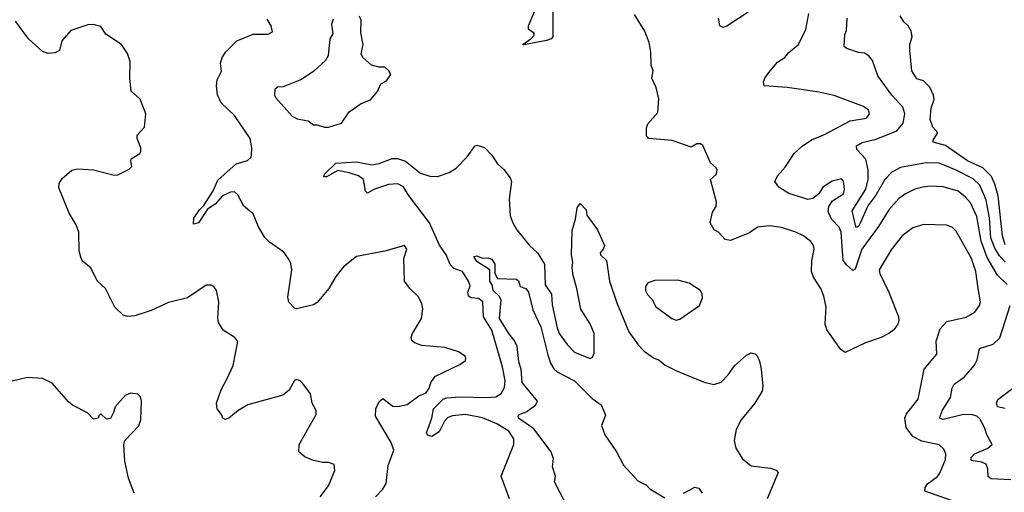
# Model space of a CAD drawing. Extents: x 1550320 to 1685906, y 509093 to 640511.
# Tile 381 of 532: x 1632993 to 1638231, y 596600 to 599117. Entities that reach past the tile are written whole.
import ezdxf

# ---------------------------------------------------------------- set-up
doc = ezdxf.new("R2010")
doc.units = 0

msp = doc.modelspace()

# ---------------------------------------------------------------- linework, layer by layer
at = {"layer": '0CON20XD'}
for points in [[(1635830, 599305), (1635830, 599025), (1635820.8, 599015), (1635795.8, 599005.8), (1635675, 598982.5), (1635670, 598985), (1635712.5, 599015), (1635730, 599035), (1635730, 599045), (1635700, 599065), (1635700, 599085), (1635736.1, 599173.9)], [(1636885, 599168.1), (1636755, 599082.5), (1636735, 599075.8), (1636716.7, 599085), (1636710, 599125)], [(1638246, 597706), (1638195, 597756.2), (1638140.4, 597850.4), (1638107.1, 597937.1), (1638085, 598068.1), (1638051.5, 598141.5), (1638025, 598172.1), (1637985, 598203.2), (1637905, 598226.1), (1637835, 598230.4), (1637797.5, 598225), (1637755, 598213.5), (1637705, 598190), (1637670.5, 598165), (1637615.8, 598104.2), (1637562.5, 598015), (1637473.3, 597895), (1637441.7, 597798.3), (1637435, 597785.6), (1637425, 597781.1), (1637390.6, 597810.6), (1637374.4, 597834.4), (1637363.9, 597985), (1637352.2, 598012.2), (1637310.9, 598055), (1637294.4, 598095), (1637297.8, 598122.2), (1637317.6, 598152.4), (1637375, 598189.2), (1637381.5, 598215), (1637375, 598256.7), (1637365, 598270), (1637315, 598257.5), (1637265.8, 598224.2), (1637245, 598190), (1637212.5, 598165), (1637185, 598160), (1637163.6, 598166.4), (1637085, 598191.4), (1637032, 598225), (1637010, 598255), (1637024.2, 598285), (1637065, 598330.8), (1637112.2, 598405), (1637156, 598444), (1637205, 598476.4), (1637275, 598506.2), (1637411.3, 598578.7), (1637498, 598592), (1637514.2, 598615), (1637508.8, 598635), (1637481.2, 598655), (1637325, 598712.9), (1637235, 598732.5), (1637075, 598755.7), (1636953.3, 598765), (1636950, 598785), (1636956.7, 598805), (1636978, 598835), (1637025, 598890), (1637064, 598915), (1637085, 598941.4), (1637135.6, 598985), (1637175.4, 599065), (1637190.2, 599149.8)], [(1633302, 598322), (1633385, 598318.1), (1633495, 598288.8), (1633515, 598291.2), (1633575, 598320), (1633590, 598335), (1633583.3, 598365), (1633586.7, 598375), (1633632.5, 598405), (1633636.7, 598415), (1633636.7, 598435), (1633617.5, 598485), (1633618.3, 598501.7), (1633656.7, 598545), (1633663.3, 598615), (1633634.1, 598694.1), (1633586.1, 598736.1), (1633578.6, 598805), (1633580.8, 598895), (1633566.8, 598936.8), (1633534.2, 598984.2), (1633450.5, 599040.5), (1633425, 599080), (1633385, 599092), (1633355, 599090), (1633265, 599058.8), (1633216.2, 599005), (1633205, 598952.5), (1633179.3, 598940.7), (1633145, 598937.5), (1633115, 598946.7), (1633040, 599015), (1632969.8, 599109.8)], [(1634885, 596575.5), (1634923.1, 596615), (1634942.5, 596647.5), (1634953.1, 596743.1), (1634982.5, 596825), (1634968.5, 596865), (1634885.8, 597005), (1634888, 597045), (1634905, 597083.3), (1634925, 597100), (1634978.1, 597058.1), (1635005, 597056.9), (1635055, 597067.8), (1635116.8, 597113.2), (1635155, 597129.2), (1635171.1, 597155), (1635181.7, 597188.3), (1635205, 597218.1), (1635335, 597280), (1635365, 597302.5), (1635366.7, 597315), (1635362.5, 597325), (1635327.9, 597347.9), (1635255, 597371.4), (1635132.1, 597382.1), (1635092.5, 597395), (1635078.8, 597408.8), (1635075.8, 597425), (1635081.9, 597445), (1635130, 597525), (1635137.2, 597577.2), (1635132.5, 597605), (1635113.4, 597643.4), (1635068.1, 597685), (1635039.4, 597725), (1635036.7, 597845), (1635052.5, 597895), (1635040, 597915), (1634935.6, 597884.4), (1634783.9, 597856.1), (1634715, 597800), (1634675, 597748.8), (1634637.5, 597685), (1634575, 597611.2), (1634555, 597598.8), (1634466.2, 597576.2), (1634455, 597580), (1634425, 597613.3), (1634418.6, 597638.6), (1634440, 597785), (1634435, 597817.5), (1634422.8, 597842.8), (1634398.6, 597878.6), (1634321.5, 597931.5), (1634296.4, 597956.4), (1634263.3, 598013.3), (1634235, 598082.9), (1634185, 598122.9), (1634154.1, 598184.1), (1634135, 598200), (1634115, 598198.9), (1634072, 598178), (1634033.3, 598135), (1633992, 598108), (1633943.8, 598035), (1633917.5, 598027.5), (1633920, 598060), (1633950, 598105), (1633972.7, 598127.3), (1634021.2, 598205), (1634047, 598263), (1634145, 598348.9), (1634205, 598367.5), (1634224.4, 598385), (1634226.7, 598395), (1634228.5, 598435), (1634219.2, 598485), (1634136.4, 598606.4), (1634065, 598674), (1634045, 598716.7), (1634039.4, 598765), (1634042.7, 598797.3), (1634066.4, 598843.6), (1634061.2, 598885), (1634070, 598915), (1634090, 598945), (1634147.5, 599005), (1634235, 599040), (1634315, 599040), (1634337, 599053), (1634330, 599085), (1634309.3, 599119.3)], [(1634659.8, 599120.2), (1634652.4, 599092.4), (1634658, 599042), (1634642.5, 599015), (1634633.6, 598925), (1634619.6, 598900.4), (1634557.3, 598842.7), (1634492.3, 598797.7), (1634395, 598760), (1634365, 598757.5), (1634350, 598745), (1634347.5, 598715), (1634355, 598700), (1634442.7, 598602.7), (1634469.5, 598589.5), (1634527.7, 598577.7), (1634555, 598556.2), (1634575, 598557.5), (1634614.5, 598544.5), (1634635, 598544.5)], [(1634635, 598544.5), (1634705, 598566), (1634745, 598626.7), (1634810.3, 598669.7), (1634859.3, 598690.7), (1634896.2, 598733.8), (1634913.3, 598775), (1634945, 598791.2), (1634966.7, 598825), (1634956.7, 598845), (1634935, 598863.3), (1634905, 598863.8), (1634865, 598874.2), (1634818.8, 598915), (1634808.8, 598935), (1634820, 598985), (1634808.3, 599048.3), (1634808.8, 599115), (1634800, 599135)], [(1637954.7, 596554.7), (1637808, 596605), (1637810.4, 596625), (1637823.1, 596645), (1637875, 596684.6), (1637888, 596702), (1637918.8, 596775), (1637920.5, 596805), (1637909.8, 596829.8), (1637885, 596851.9), (1637792, 596872), (1637745, 596897.8), (1637708.5, 596945), (1637701.1, 596995), (1637711.5, 597018.5), (1637773.6, 597095), (1637804.5, 597255), (1637872.5, 597335), (1637868.6, 597405), (1637888.9, 597471.1), (1637925, 597509.2), (1638028.3, 597531.7), (1638075, 597559.2), (1638098.9, 597595), (1638104.4, 597615), (1638091.5, 597685), (1638079.7, 597775), (1638055.8, 597845), (1637975, 597990), (1637955, 598009.4), (1637925, 598023.1), (1637803.5, 598026.5), (1637745, 598007.9), (1637688.2, 597965), (1637628.7, 597891.3), (1637565.6, 597785), (1637568.5, 597765), (1637616.5, 597665), (1637667.5, 597535), (1637670, 597515), (1637664.4, 597495.6), (1637642.9, 597465), (1637617.5, 597445), (1637575.3, 597424.7), (1637493.4, 597396.6), (1637385, 597344.2), (1637361.2, 597361.2), (1637286, 597465), (1637277.5, 597495), (1637280.3, 597529.7), (1637282.9, 597585), (1637271.1, 597645), (1637254.4, 597685), (1637215.6, 597745), (1637205.5, 597775), (1637207.4, 597832.6), (1637220, 597895), (1637215.7, 597915), (1637202.5, 597935), (1637162.9, 597965), (1637122, 597985), (1637045, 598010.4), (1636981.7, 598018.3), (1636918.3, 598011.7), (1636875, 597982), (1636775, 597940), (1636746.4, 597946.4), (1636710, 597985), (1636687, 597997), (1636666.7, 598035), (1636677.7, 598092.3), (1636697.7, 598122.3), (1636699.2, 598145), (1636668.8, 598265), (1636698.3, 598291.7), (1636703.3, 598315), (1636697.7, 598327.7), (1636668.8, 598355), (1636627.3, 598447.3), (1636615, 598456.2), (1636595, 598456), (1636565, 598438.8), (1636464.3, 598474.3), (1636340, 598485), (1636328.3, 598498.3), (1636328.3, 598541.7), (1636335, 598562.5), (1636386.9, 598623.1), (1636393.5, 598695), (1636379.4, 598755), (1636356.2, 598805), (1636363.3, 598845), (1636352, 598875), (1636350.8, 598945), (1636341.4, 598995), (1636318, 599055), (1636264, 599145)], [(1638235, 597826.5), (1638205, 597858.9), (1638179.8, 597900.2), (1638159.7, 597955), (1638152.5, 598062.5), (1638135, 598155.6), (1638100.2, 598235), (1638065, 598269.3), (1637975, 598316.1), (1637885, 598351.9), (1637815, 598353.9), (1637679.5, 598330.5), (1637632.5, 598305), (1637595.3, 598265), (1637548.4, 598181.6), (1637504.6, 598125.4), (1637465, 598033.6), (1637455, 598015.5), (1637445, 598009.5), (1637440.4, 598015), (1637421.3, 598098.7), (1637495, 598214.5), (1637506.1, 598265), (1637507.6, 598317.6), (1637494.8, 598374.8), (1637446.9, 598425), (1637444, 598445), (1637475, 598462.2), (1637549.5, 598480.5), (1637658.5, 598525), (1637693.8, 598565), (1637702.5, 598615), (1637691.7, 598651.7), (1637632.3, 598715), (1637558.4, 598818.4), (1637528.9, 598898.9), (1637510.8, 598925), (1637488, 598938), (1637455, 598942.2), (1637392.7, 598962.7), (1637378.8, 598975), (1637382.3, 599037.7), (1637390.7, 599059.3), (1637394.2, 599125)], [(1638235, 597917.5), (1638221, 597965), (1638198.1, 598178.1), (1638181.3, 598241.3), (1638162, 598282), (1638117.5, 598327.5), (1638034.5, 598365), (1637917.3, 598447.3), (1637852.5, 598465), (1637852.5, 598475), (1637876.7, 598515), (1637850, 598545), (1637836.7, 598585), (1637842.2, 598645), (1637857.3, 598692.7), (1637854.2, 598714.2), (1637835, 598756.7), (1637800.5, 598790.5), (1637765, 598802), (1637738.8, 598845), (1637729.2, 598955), (1637729.2, 598985), (1637740, 599025), (1637735.8, 599055.8), (1637720, 599085), (1637695.9, 599105.9), (1637677.8, 599137.8)], [(1635599.2, 596565), (1635554.4, 596685), (1635622.2, 596855), (1635621.5, 596885), (1635595, 596925.4), (1635530.5, 596965), (1635455, 596995.9), (1635365, 597013.3), (1635295, 597007.3), (1635271.4, 596998.6), (1635252.2, 596977.8), (1635225, 596921.4), (1635185, 596896.2), (1635165, 596904), (1635157.1, 596917.1), (1635184.7, 596995), (1635194.8, 597045), (1635245, 597095.3), (1635265, 597103.3), (1635335, 597108.1), (1635475.9, 597104.1), (1635525, 597108.2), (1635553.9, 597126.1), (1635571.9, 597158.1), (1635575.3, 597195), (1635561.3, 597268.7), (1635503.9, 597463.9), (1635460.8, 597535), (1635457.5, 597615), (1635435, 597632.7), (1635395, 597635.8), (1635380.3, 597645), (1635376.6, 597665), (1635389.2, 597699.2), (1635380, 597725), (1635348.8, 597775), (1635302.3, 597792.3), (1635282.2, 597812.2), (1635261.8, 597865), (1635226.8, 597916.8), (1635172.5, 598035), (1635061.7, 598181.7), (1635035, 598227.5), (1635005, 598243.1), (1634955, 598238.8), (1634880, 598215), (1634842.3, 598192.3), (1634832.9, 598202.9), (1634822.2, 598265), (1634795, 598284.5), (1634745, 598301.1), (1634685, 598314.4), (1634625, 598280.8), (1634610, 598280), (1634614, 598295), (1634675, 598351.9), (1634785, 598359.5), (1634865.5, 598344.5), (1634905, 598350.8), (1634975, 598377.5), (1635002.3, 598377.7), (1635045, 598363.1), (1635125, 598300), (1635175, 598283.2), (1635215, 598281.5), (1635277.8, 598302.2), (1635314.6, 598325.4), (1635373, 598387), (1635415, 598443.8), (1635425, 598448), (1635465, 598436), (1635505, 598396), (1635535, 598348.8), (1635569.3, 598319.3), (1635601.4, 598275), (1635608.6, 598255), (1635597, 598163), (1635603, 598073), (1635615.5, 598035), (1635637.9, 597997.9), (1635705, 597913.5), (1635748.1, 597875), (1635784.4, 597814.4), (1635789.1, 597705), (1635822.9, 597655), (1635825, 597597.5), (1635851.5, 597475), (1635863.5, 597445), (1635905, 597387.1), (1635945, 597345.7), (1636028.3, 597311.7), (1636040.5, 597319.5), (1636049.4, 597340.6), (1636048.7, 597445), (1636026.9, 597496.9), (1635977.8, 597575), (1635957.5, 597685), (1635936.7, 597755), (1635932, 597795), (1635936.2, 597825), (1635928, 597865), (1635931.2, 597995), (1635950, 598055), (1635958.8, 598115), (1635975, 598137.5), (1636006.7, 598105), (1636010, 598075), (1636067.6, 597997.6)], [(1634592, 596575), (1634636, 596635), (1634670, 596715), (1634665, 596747.5), (1634638.3, 596758.3), (1634605, 596758.8), (1634555, 596770), (1634509.1, 596789.1), (1634478, 596815), (1634480, 596855), (1634569.2, 597015), (1634569.2, 597035), (1634548.6, 597075), (1634540, 597125), (1634499.7, 597179.7), (1634485, 597193.8), (1634465, 597200), (1634454.2, 597195.8), (1634426.9, 597143.1), (1634393.4, 597116.6), (1634206.2, 597065), (1634154.6, 597035.4), (1634105, 596993.8), (1634085, 596986.7), (1634073.8, 596993.8), (1634066.7, 597015), (1634044.1, 597044.1), (1634040.6, 597075), (1634065, 597146.2), (1634095.7, 597205), (1634129.2, 597275), (1634153, 597403), (1634137.5, 597425), (1634075, 597463.3), (1634051.2, 597505), (1634046.7, 597525), (1634052.5, 597615), (1634040, 597675), (1634026.1, 597696.1), (1634013, 597703), (1633985, 597702.5), (1633885, 597636.2), (1633785, 597610), (1633692.1, 597567.9), (1633605, 597539.2), (1633566.7, 597536.7), (1633542.5, 597542.5), (1633499.4, 597585), (1633450, 597685), (1633405, 597726.2), (1633370.8, 597795), (1633329.1, 597829.1), (1633319.2, 597845), (1633309.2, 597885), (1633306.7, 597985), (1633293.3, 598025), (1633256.4, 598086.4), (1633200.7, 598220.7), (1633203.3, 598245), (1633218.3, 598271.7), (1633270, 598315), (1633302, 598322)], [(1636067.6, 597997.6), (1636104.2, 597915), (1636097.5, 597895), (1636081.2, 597875), (1636083.3, 597865), (1636114.2, 597835), (1636130, 597725), (1636168.9, 597608.9), (1636232.7, 597455), (1636283.1, 597385), (1636315, 597351.9), (1636365, 597316), (1636395, 597303.8), (1636427.3, 597277.3), (1636487, 597247), (1636635, 597186.2), (1636685, 597173.8), (1636725, 597186.7), (1636761.2, 597225), (1636795, 597273.3), (1636859.3, 597330.7), (1636885, 597342.5), (1636905, 597337.5), (1636916.1, 597326.1), (1636928.8, 597298.8), (1636937.5, 597255), (1636946, 597165), (1636942.3, 597137.7), (1636904.2, 597075), (1636830.6, 596985), (1636804.5, 596935), (1636793.5, 596875), (1636802.9, 596835), (1636838.3, 596778.3), (1636885, 596740), (1636987.6, 596727.6), (1637017, 596717), (1637028.8, 596705), (1636970, 596565)], [(1635894.4, 596545), (1635838.1, 596655), (1635843.5, 596685), (1635828.1, 596735), (1635832.7, 596777.3), (1635820.6, 596815), (1635728, 596938), (1635647.1, 596995), (1635644.6, 597005), (1635652.2, 597015), (1635690, 597030), (1635739.2, 597065), (1635746.7, 597085), (1635666.1, 597185), (1635660.5, 597255), (1635648.1, 597295), (1635638.6, 597378.6), (1635622.5, 597412.5), (1635595.6, 597445), (1635544.9, 597525), (1635554.8, 597624.8), (1635543.8, 597643.9), (1635511.7, 597675), (1635505.5, 597705), (1635494.2, 597725), (1635493.1, 597785), (1635425, 597828.8), (1635409.2, 597855), (1635425, 597860), (1635455, 597847.1), (1635485, 597849.3), (1635505, 597840.9), (1635521.2, 597815), (1635520.8, 597765), (1635535, 597738.6), (1635635.6, 597735.6), (1635646.5, 597726.5), (1635656, 597696), (1635685, 597684.4), (1635700, 597665), (1635721.9, 597571.9), (1635765, 597481.2), (1635802.1, 597332.1), (1635817.2, 597287.2), (1635835, 597257.3), (1635851.6, 597241.6), (1635945, 597192.9), (1636039, 597099), (1636085.6, 597065), (1636109.9, 597009.9), (1636087.5, 596955), (1636105.3, 596905), (1636168.5, 596815), (1636204.2, 596744.2), (1636281.1, 596661.1), (1636327, 596637), (1636345, 596618), (1636425, 596570)], [(1636485, 597516.2), (1636505, 597521.2), (1636609.2, 597595), (1636625.6, 597635), (1636624.2, 597655), (1636614, 597675), (1636555, 597713.3), (1636495, 597729.5), (1636372.6, 597727.4), (1636334.7, 597715.3), (1636321.4, 597695), (1636321.9, 597675), (1636332.4, 597652.4), (1636359.4, 597625), (1636375, 597588.6), (1636462.5, 597525), (1636485, 597516.2)], [(1638265, 596666.7), (1638160.7, 596670.7), (1638144.7, 596684.7), (1638143.3, 596725), (1638135, 596748.9), (1638111.1, 596761.1), (1638055, 596768.8), (1638054.5, 596785), (1638072.2, 596805), (1638144.2, 596835), (1638165.8, 596854.2), (1638138.1, 596905), (1638125.5, 596945), (1638101, 596991), (1638085, 597004.6), (1638062, 597012), (1638014, 597014), (1637905, 596987.1), (1637885.7, 596995), (1637902.1, 597037.9), (1637944.5, 597105), (1637954.5, 597155), (1637964.5, 597175), (1638016.6, 597213.4), (1638072.6, 597277.4), (1638087.1, 597305), (1638099.4, 597365), (1638171.2, 597388.8), (1638207.6, 597422.4), (1638262, 597595)], [(1633601.2, 596595), (1633571.2, 596675), (1633552, 596765), (1633547.5, 596855), (1633552.5, 596875), (1633627, 596953), (1633638, 596985), (1633640, 597085), (1633635, 597107.5), (1633621.7, 597121.7), (1633582.5, 597127.5), (1633554.1, 597115.9), (1633500, 597055), (1633492.5, 597025), (1633475, 596992.5), (1633455, 596990), (1633425, 597017.5), (1633413, 597007), (1633410, 596995), (1633385, 596990), (1633353, 597023), (1633273.9, 597063.9), (1633252.3, 597082.3), (1633165, 597181.2), (1633115, 597206.2), (1633035, 597211.2), (1632945, 597190)], [(1638235.3, 597045.2), (1638195, 597055.7), (1638189.2, 597075), (1638196.6, 597093.4), (1638275.6, 597154.4)], [(1636525, 596596), (1636585, 596627.5), (1636605, 596622.5), (1636624, 596595)]]:
    msp.add_lwpolyline(points, dxfattribs=at)

doc.saveas('drawing.dxf')
